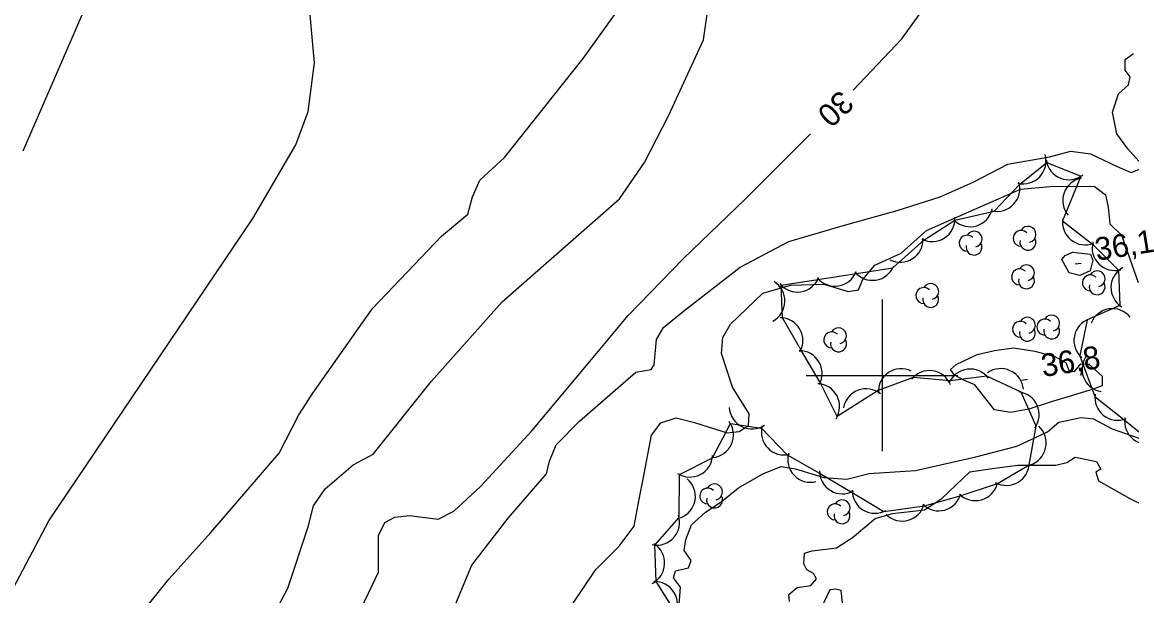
# Model space of a CAD drawing. Extents: x 646142 to 649934, y 5874075 to 5876351.
# Drawn here: x 648686.8 to 648832.9, y 5875371 to 5875446.5 of the extents above; entities that cross this region are included whole.
import ezdxf

# ---------------------------------------------------------------- set-up
doc = ezdxf.new("R2010")
doc.units = 0
for name, color, linetype in [('Niveau 1', 7, 'Continuous'), ('Niveau 2', 7, 'Continuous'), ('Niveau 3', 7, 'Continuous'), ('Niveau 44', 7, 'Continuous'), ('Niveau 61', 7, 'Continuous')]:
    doc.layers.add(name, color=color, linetype=linetype)

msp = doc.modelspace()

# ---------------------------------------------------------------- linework, layer by layer
at = {"layer": 'Niveau 1'}
for points in [[(648796.22, 5875437.55), (648802.63, 5875444.31), (648806.14, 5875449.18)], [(648730.57, 5875367.53), (648733.71, 5875374.09), (648733.7, 5875378.92), (648734.54, 5875380.62), (648735.83, 5875381.34), (648737.77, 5875381.56), (648741.53, 5875381.06), (648743.6, 5875382.1), (648747.13, 5875385.37), (648753.87, 5875392.68), (648761.74, 5875402.07), (648766.58, 5875407.9), (648773.87, 5875415.38), (648781.93, 5875423.17), (648790.57, 5875431.79)]]:
    msp.add_lwpolyline(points, dxfattribs=at)
at = {"layer": 'Niveau 2'}
for points in [[(648686.92, 5875429.56), (648702.72, 5875466.04), (648713.26, 5875482.99), (648714.84, 5875487.59), (648715.66, 5875491.43), (648715.79, 5875497.91), (648714.87, 5875501.59), (648715.11, 5875502.9), (648715.8, 5875504.26), (648718.93, 5875506.27)], [(648622.07, 5875247.3), (648629.59, 5875266.23), (648638.01, 5875289.19), (648646.2, 5875303.69), (648647.54, 5875311.94), (648651.78, 5875321.22), (648659.66, 5875336.91), (648676.17, 5875356.24), (648681.3, 5875363.87), (648690.29, 5875380.85), (648717.14, 5875420.67), (648722.82, 5875430.35), (648724.42, 5875434.72), (648725.25, 5875441.14), (648724.29, 5875451.86), (648726.2, 5875464.49)], [(648686.77, 5875340.87), (648688.94, 5875344.01), (648691.84, 5875348.27), (648695.84, 5875357.09), (648698.13, 5875360.23), (648699.68, 5875362.49), (648702.51, 5875368.74), (648706.09, 5875373.17), (648711.61, 5875379.31), (648720.61, 5875389.75), (648723.19, 5875394.8), (648725.04, 5875397.66), (648732.91, 5875408.82), (648741.98, 5875418.32), (648745.46, 5875421.22), (648746.07, 5875423.5), (648747.04, 5875425.7), (648750.28, 5875428.69), (648760.66, 5875441.71), (648770.51, 5875455.5)], [(648701.55, 5875334.47), (648704.02, 5875340.8), (648705.83, 5875346.6), (648708.26, 5875350.8), (648710.53, 5875354.06), (648712.46, 5875357.29), (648716.67, 5875362.36), (648721.76, 5875371.97), (648724.42, 5875380.07), (648725.11, 5875382.83), (648726.65, 5875385.08), (648730.34, 5875388.22), (648733.01, 5875389.64), (648740.66, 5875399.23), (648749.98, 5875409.69), (648753.97, 5875413.21), (648765.42, 5875423.26), (648768.73, 5875428.01), (648771.9, 5875434.15), (648776.48, 5875444.17), (648777.26, 5875449.75)], [(648833.82, 5875428.2), (648832.39, 5875429.82), (648830.94, 5875431.8), (648830.33, 5875434.66), (648831.15, 5875437.07), (648832.44, 5875438.24), (648832.69, 5875439.31), (648832.03, 5875440.19), (648832.02, 5875441.59), (648833.11, 5875442.38)], [(648741.77, 5875364.91), (648745.97, 5875375.03), (648750.76, 5875381.19), (648755.82, 5875387.04), (648756.2, 5875388.69), (648757.09, 5875390.85), (648760.17, 5875393.95), (648767.58, 5875400.41), (648769.61, 5875400.75), (648770, 5875401.37), (648770.28, 5875404.73), (648771.24, 5875406.32), (648773.87, 5875408.45), (648781.3, 5875414.26), (648787.73, 5875417.64), (648794.75, 5875419.67), (648802, 5875421.72), (648807.65, 5875423.51), (648812, 5875425.42), (648816.55, 5875427.82), (648822.04, 5875428.78), (648824.87, 5875429.5), (648827.46, 5875429.15), (648830.98, 5875427.48), (648832.79, 5875426.71), (648834.03, 5875427.17)], [(648757.79, 5875367.72), (648762.3, 5875374.43), (648765.38, 5875377.51), (648767.35, 5875380.14), (648767.98, 5875383.46), (648768.54, 5875386.31), (648769.64, 5875392.13), (648770.88, 5875393.76), (648772.91, 5875394.41), (648775.29, 5875393.81), (648779.59, 5875392.44), (648781.2, 5875392.59), (648782.4, 5875393.39), (648782.5, 5875394.92), (648780.32, 5875398.46), (648778.88, 5875402.88), (648779.04, 5875405), (648780.04, 5875406.72), (648784.31, 5875410.84), (648787.93, 5875411.86), (648792.32, 5875412.02), (648795.54, 5875411.03), (648796.91, 5875411.27), (648797.49, 5875412.6), (648799.06, 5875414.49), (648802.51, 5875416.09), (648805.84, 5875419.07), (648811.41, 5875421.55), (648818.22, 5875424.5), (648822.13, 5875424.85), (648827.92, 5875424.9), (648829.42, 5875423.75), (648829.79, 5875422.15), (648829.99, 5875419.96), (648831.52, 5875418.46), (648833.71, 5875412.24)], [(648825.1, 5875416.21), (648827.44, 5875415.95), (648827.74, 5875415.16), (648827.41, 5875413.74), (648826.07, 5875413.15), (648824.65, 5875413.49), (648823.68, 5875415.26), (648824.1, 5875415.77), (648825.1, 5875416.21)], [(648814.81, 5875403.29), (648817.32, 5875403.63), (648820.14, 5875403.18), (648822.75, 5875402.48), (648824.22, 5875401.68), (648824.66, 5875400.56), (648825.36, 5875400.51), (648826.2, 5875401.51), (648827.24, 5875401.49), (648829.01, 5875399.9), (648829.01, 5875398.62), (648827.66, 5875398.15), (648822.14, 5875396.49), (648819.33, 5875395.54), (648816.94, 5875395.09), (648814.82, 5875395.48), (648812.21, 5875398.74), (648810.88, 5875399.32), (648809.54, 5875400.02), (648809.01, 5875400.78), (648809.76, 5875401.43), (648812.54, 5875402.73), (648814.81, 5875403.29)], [(648778.82, 5875383.33), (648781.09, 5875385.17), (648784.39, 5875387.09), (648786.74, 5875388.01), (648788.62, 5875387.71), (648792.32, 5875386.53), (648795.35, 5875386.33), (648798.3, 5875387.06), (648804.39, 5875387.49), (648812.34, 5875389.26), (648817.77, 5875390.68), (648821.77, 5875392.55), (648823.28, 5875393.85), (648826.23, 5875394.47), (648827.87, 5875394.27), (648830.3, 5875392.97), (648834.85, 5875391.4)], [(648811.56, 5875387.28), (648814.49, 5875387.72), (648817.9, 5875388.18), (648822.87, 5875388.16), (648824.34, 5875388.53), (648825.43, 5875389.21), (648828.26, 5875388.65), (648828.81, 5875387.65), (648828.16, 5875387.24), (648828.49, 5875386.11), (648832.63, 5875383.8), (648834.44, 5875382.92)], [(648787.83, 5875370.23), (648787.74, 5875371.15), (648788.82, 5875372.07), (648790.64, 5875372.35), (648791.37, 5875373.23), (648790.97, 5875373.89), (648790.11, 5875374.39), (648789.7, 5875375.17), (648789.8, 5875376.58), (648790.81, 5875376.9), (648794.01, 5875377.31), (648796.09, 5875378.66), (648799.1, 5875381.14), (648801.36, 5875381.81), (648805.59, 5875382.3), (648807.88, 5875383.79), (648811.56, 5875387.28)], [(648772.99, 5875365.79), (648773.46, 5875372.12), (648772.54, 5875373.32), (648772.8, 5875374.28), (648774.51, 5875374.67), (648774.88, 5875375.63), (648773.95, 5875376.95), (648774.17, 5875378.37), (648774.93, 5875380.3), (648776.75, 5875381.98), (648778.82, 5875383.33)], [(648794.78, 5875370.04), (648794.64, 5875371.66), (648793.93, 5875371.83), (648793.13, 5875371.76), (648792.25, 5875369.93)]]:
    msp.add_lwpolyline(points, dxfattribs=at)
at = {"layer": 'Niveau 3'}
for p, q in [((648825.44, 5875414.67), (648826.23, 5875414.79)), ((648818.35, 5875399.37), (648819.14, 5875399.49))]:
    msp.add_line(p, q, dxfattribs=at)
at = {"layer": 'Niveau 44'}
for points in [[(648794.1, 5875394.57), (648791.86, 5875399.05), (648789.41, 5875403.24), (648786.9, 5875407.57), (648786.73, 5875411.86), (648791.53, 5875412.6), (648796.62, 5875413.39), (648801.41, 5875414.14), (648805.52, 5875417.81), (648809.59, 5875420.45), (648814.76, 5875421.61), (648818.1, 5875425.13), (648821.7, 5875428.02), (648826.2, 5875426.21), (648823.78, 5875420.33), (648827.71, 5875417.28), (648831.13, 5875413.83), (648831.32, 5875409.19), (648827.02, 5875407.32), (648826.07, 5875402.56), (648828.04, 5875397.22), (648831.84, 5875394.19), (648835.74, 5875391.01)], [(648772.85, 5875368.75), (648770.25, 5875372.85), (648770.06, 5875377.66), (648773.27, 5875381.3), (648773.34, 5875386.94), (648777.66, 5875389.15), (648780.05, 5875393.64), (648784.15, 5875393.04), (648787.52, 5875389.55), (648791.78, 5875387.12), (648796.08, 5875384.56), (648800.25, 5875382.09), (648805.61, 5875382.81), (648810.28, 5875384.12), (648815.2, 5875385.76), (648819.39, 5875388.22), (648820.29, 5875393.32), (648818.33, 5875397.77), (648813.79, 5875399.88), (648808.97, 5875399.29), (648804.09, 5875399.72), (648799.51, 5875397.99), (648794.1, 5875394.57)]]:
    msp.add_lwpolyline(points, dxfattribs=at)
for centre, radius, start, end in [((648818.59, 5875428.21), 3, 256.5196, 16.4976), ((648824.61, 5875428.75), 3, 188.054, 308.032), ((648826.8, 5875423.01), 3, 100.1134, 220.0914), ((648815.15, 5875424.59), 3, 256.5196, 16.4976), ((648811.59, 5875422.57), 3, 227.3186, 347.2966), ((648806.59, 5875420.61), 3, 242.9446, 2.9226), ((648826.77, 5875420.17), 3, 171.0432, 291.0211), ((648811.22, 5875417.4), 1.05, 44.1154, 269.804), ((648812.12, 5875417.93), 1.05, 282.2692, 149.7263), ((648818.31, 5875418.04), 1.05, 44.1154, 269.804), ((648819.21, 5875418.57), 1.05, 282.2692, 149.7263), ((648802.4, 5875417.89), 3, 242.9446, 2.9226), ((648812.12, 5875416.88), 1.05, 166.9369, 29.6212), ((648819.21, 5875417.52), 1.05, 166.9369, 29.6212), ((648830.67, 5875416.8), 3, 164.8143, 284.7922), ((648798.74, 5875415.51), 3, 218.8673, 338.8453), ((648818.12, 5875412.97), 1.05, 44.1154, 269.804), ((648819.02, 5875413.5), 1.05, 282.2692, 149.7263), ((648833.15, 5875411.57), 3, 118.325, 238.3029), ((648788.86, 5875413.97), 3, 218.8673, 338.8453), ((648793.8, 5875414.74), 3, 218.8673, 338.8453), ((648819.02, 5875412.45), 1.05, 166.9369, 29.6212), ((648827.43, 5875412.18), 1.05, 44.1154, 269.804), ((648828.33, 5875412.71), 1.05, 282.2692, 149.7263), ((648784.21, 5875409.78), 3, 298.4975, 58.4755), ((648805.51, 5875410.51), 1.05, 44.1154, 269.804), ((648806.41, 5875411.04), 1.05, 282.2692, 149.7263), ((648828.33, 5875411.66), 1.05, 166.9369, 29.6212), ((648806.41, 5875409.99), 1.05, 166.9369, 29.6212), ((648830.33, 5875405.78), 3, 38.8677, 158.8457), ((648786.59, 5875404.58), 3, 330.053, 90.0309), ((648818.24, 5875406.07), 1.05, 44.1154, 269.804), ((648819.14, 5875406.6), 1.05, 282.2692, 149.7263), ((648821.44, 5875406.36), 1.05, 44.1154, 269.804), ((648822.34, 5875406.89), 1.05, 282.2692, 149.7263), ((648828.27, 5875404.59), 3, 108.7422, 228.7201), ((648793.37, 5875404.67), 1.05, 44.1154, 269.804), ((648794.27, 5875405.2), 1.05, 282.2692, 149.7263), ((648819.14, 5875405.55), 1.05, 166.9369, 29.6212), ((648822.34, 5875405.84), 1.05, 166.9369, 29.6212), ((648794.27, 5875404.15), 1.05, 166.9369, 29.6212), ((648789.11, 5875400.26), 3, 330.3127, 90.2907), ((648829.34, 5875400.81), 3, 140.422, 260.4), ((648802.51, 5875397.87), 3, 63.8035, 183.7815), ((648811.6, 5875397.83), 3, 36.9837, 156.9616), ((648815.64, 5875397.89), 3, 5.2672, 125.2452), ((648806.24, 5875397.63), 3, 21.6299, 141.6078), ((648791.42, 5875395.91), 3, 327.4275, 87.4054), ((648797.89, 5875395.23), 3, 50.502, 170.48), ((648817.69, 5875394.83), 3, 323.8198, 83.7978), ((648831.04, 5875397.08), 3, 171.4653, 291.4432), ((648782.88, 5875395.94), 3, 183.398, 303.3759), ((648777.44, 5875392.16), 3, 275.5669, 35.5449), ((648834.95, 5875393.94), 3, 170.879, 290.857), ((648787.11, 5875392.52), 3, 163.9833, 283.9612), ((648818.62, 5875391.09), 3, 287.4116, 47.3895), ((648774.7, 5875389.61), 3, 237.0804, 357.0584), ((648790.58, 5875388.92), 3, 163.9833, 283.9612), ((648816.4, 5875388.51), 3, 240.4477, 0.4257), ((648772.42, 5875384.07), 3, 290.3895, 50.3675), ((648794.77, 5875387.4), 3, 179.3399, 299.3178), ((648777.04, 5875384.12), 1.05, 44.1154, 269.804), ((648777.94, 5875384.65), 1.05, 282.2692, 149.7263), ((648799.07, 5875384.84), 3, 179.3399, 299.3178), ((648812.28, 5875386.51), 3, 225.6761, 345.6541), ((648777.94, 5875383.6), 1.05, 166.9369, 29.6212), ((648794.74, 5875382.56), 1.05, 282.2692, 149.7263), ((648807.47, 5875385.16), 3, 225.6761, 345.6541), ((648793.84, 5875382.03), 1.05, 44.1154, 269.804), ((648794.74, 5875381.51), 1.05, 166.9369, 29.6212), ((648802.65, 5875383.81), 3, 225.6761, 345.6541), ((648770.34, 5875380.65), 3, 258.5988, 18.5768), ((648768.38, 5875375.28), 3, 297.0767, 57.0546), ((648770.06, 5875369.85), 3, 332.4178, 92.3958)]:
    msp.add_arc(centre, radius, start, end, dxfattribs=at)
at = {"layer": 'Niveau 61'}
for points in [[(648800, 5875410), (648800, 5875400), (648800, 5875390)], [(648790, 5875400), (648800, 5875400), (648810, 5875400)]]:
    msp.add_lwpolyline(points, dxfattribs=at)

# ---------------------------------------------------------------- texts
at = {"layer": 'Niveau 1'}
msp.add_text('30', height=3, rotation=223.3122, dxfattribs=at).set_placement((648794.5, 5875437.71))
at = {"layer": 'Niveau 3'}
for s, p in [('36,1 ', (648828.29, 5875415.08)), ('36,8 ', (648821.2, 5875399.77))]:
    msp.add_text(s, height=3, rotation=8.9405, dxfattribs=at).set_placement(p)

doc.saveas('drawing.dxf')
